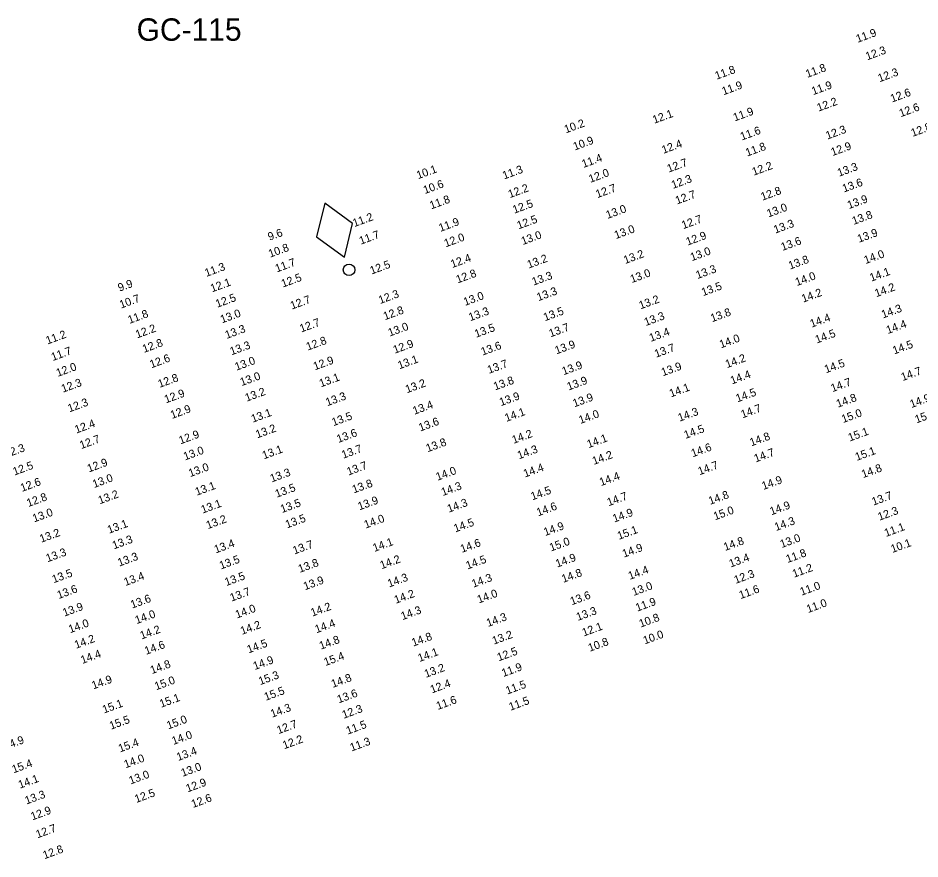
# Model space of a CAD drawing. Extents: x 1023796 to 1112670, y 656573 to 837340.
# Drawn here: x 1035709 to 1036272, y 804957 to 805482 of the extents above; entities that cross this region are included whole.
import ezdxf

# ---------------------------------------------------------------- set-up
doc = ezdxf.new("R2010")
doc.units = 0
doc.layers.add('V-CHAN-NAID', color=7, linetype='Continuous')
doc.layers.add('V-TOPO-SOUN', color=7, linetype='Continuous')

msp = doc.modelspace()

# ---------------------------------------------------------------- linework, layer by layer
at = {"layer": 'V-CHAN-NAID'}
msp.add_lwpolyline([(1035912.59, 805332.74), (1035917.71, 805353.76), (1035900.27, 805366.57), (1035895.15, 805345.55)], close=True, dxfattribs=at)
msp.add_circle((1035915.46, 805324.85), 3.6, dxfattribs=at)

# ---------------------------------------------------------------- texts
msp.add_text('GC-115', height=14, dxfattribs=at).set_placement((1035782.78, 805468.02))
at = {"layer": 'V-TOPO-SOUN'}
for s, p in [('11.9 ', (1036233.14, 805466.72)), ('12.3 ', (1036239.1, 805455.77)), ('11.8 ', (1036201.67, 805444.8)), ('11.8 ', (1036145.03, 805443.63)), ('12.3 ', (1036246.79, 805442.09)), ('11.9 ', (1036149.35, 805433.96)), ('11.9 ', (1036205.37, 805434.02)), ('12.6 ', (1036254.62, 805429.41)), ('12.2 ', (1036208.72, 805423.71)), ('11.9 ', (1036156.37, 805417.58)), ('12.6 ', (1036260.06, 805420.23)), ('12.1 ', (1036106.08, 805416.11)), ('10.2 ', (1036050.89, 805410.14)), ('11.6 ', (1036160.82, 805405.65)), ('12.3 ', (1036214.22, 805406.25)), ('12.8 ', (1036267.47, 805407.93)), ('10.9 ', (1036056.43, 805399.42)), ('12.4 ', (1036111.79, 805397.35)), ('11.8 ', (1036164.12, 805395.62)), ('12.9 ', (1036217.44, 805395.93)), ('11.4 ', (1036061.85, 805388.51)), ('12.7 ', (1036115.12, 805385.6)), ('12.2 ', (1036168.19, 805383.64)), ('13.3 ', (1036221.49, 805383.02)), ('10.1 ', (1035958.6, 805381.48)), ('11.3 ', (1036012.31, 805381.3)), ('12.0 ', (1036066.17, 805379.19)), ('10.6 ', (1035962.84, 805372.2)), ('12.3 ', (1036117.83, 805375.43)), ('13.6 ', (1036224.57, 805373.18)), ('12.2 ', (1036015.86, 805369.66)), ('12.7 ', (1036070.55, 805369.64)), ('12.7 ', (1036120.3, 805365.68)), ('12.8 ', (1036173.65, 805368.04)), ('11.8 ', (1035966.8, 805362.62)), ('13.9 ', (1036227.7, 805362.82)), ('12.5 ', (1036018.67, 805359.92)), ('13.0 ', (1036076.92, 805356.65)), ('13.0 ', (1036177.43, 805357.58)), ('11.2 ', (1035918.77, 805351.59)), ('12.5 ', (1036021.34, 805350.13)), ('12.7 ', (1036124.2, 805350.26)), ('13.8 ', (1036230.67, 805352.94)), ('11.9 ', (1035972.51, 805348.56)), ('13.0 ', (1036082.16, 805344.07)), ('13.3 ', (1036181.68, 805347.48)), ('9.6', (1035865.75, 805343.01)), ('11.7 ', (1035922.79, 805340.55)), ('12.0 ', (1035975.87, 805338.92)), ('13.0 ', (1036023.99, 805340.35)), ('12.9 ', (1036126.93, 805339.97)), ('13.9 ', (1036233.96, 805341.75)), ('10.8 ', (1035866.16, 805332.44)), ('13.6 ', (1036186.21, 805336.66)), ('13.2 ', (1036087.94, 805328.49)), ('13.0 ', (1036129.62, 805330.26)), ('14.0 ', (1036238.09, 805328.44)), ('11.7 ', (1035870.34, 805323.2)), ('12.5 ', (1035929.51, 805321.9)), ('12.4 ', (1035979.94, 805325.96)), ('13.2 ', (1036027.71, 805325.65)), ('13.8 ', (1036190.93, 805325.01)), ('11.3 ', (1035826.35, 805320.43)), ('12.8 ', (1035983.28, 805316.34)), ('13.0 ', (1036092.08, 805316.58)), ('13.3 ', (1036133.08, 805319.08)), ('14.1 ', (1036241.65, 805317.44)), ('9.9', (1035772.12, 805311.18)), ('12.1 ', (1035829.88, 805310.77)), ('12.5 ', (1035874.12, 805313.75)), ('13.3 ', (1036030.71, 805314.95)), ('14.0 ', (1036195.18, 805314.71)), ('13.3 ', (1036033.7, 805305.26)), ('13.5 ', (1036136.6, 805308.39)), ('14.2 ', (1036199.11, 805304.34)), ('14.2 ', (1036244.8, 805307.73)), ('10.7 ', (1035773.08, 805300.63)), ('12.5 ', (1035833.12, 805301.13)), ('12.7 ', (1035879.77, 805300)), ('12.3 ', (1035934.89, 805303.49)), ('13.0 ', (1035987.96, 805302.32)), ('13.2 ', (1036097.54, 805300.15)), ('12.8 ', (1035937.87, 805293.37)), ('13.3 ', (1035991.16, 805292.72)), ('13.5 ', (1036037.86, 805292.75)), ('14.3 ', (1036248.99, 805294.46)), ('11.8 ', (1035778.34, 805291.07)), ('13.0 ', (1035836.09, 805291.39)), ('13.3 ', (1036100.8, 805289.72)), ('13.8 ', (1036142.25, 805292.12)), ('14.4 ', (1036204.4, 805288.68)), ('12.2 ', (1035783.11, 805281.99)), ('13.3 ', (1035839.02, 805281.65)), ('12.7 ', (1035885.6, 805285.67)), ('13.0 ', (1035940.84, 805283.12)), ('13.5 ', (1035994.86, 805282.38)), ('13.7 ', (1036041.32, 805282.64)), ('14.4 ', (1036251.97, 805284.7)), ('11.2 ', (1035727.08, 805278.17)), ('13.4 ', (1036103.98, 805279.84)), ('14.0 ', (1036147.79, 805275.78)), ('14.5 ', (1036207.61, 805278.8)), ('12.8 ', (1035787.44, 805272.95)), ('13.3 ', (1035842.05, 805271.43)), ('12.8 ', (1035889.69, 805274.36)), ('12.9 ', (1035943.99, 805272.42)), ('13.6 ', (1035998.87, 805271.23)), ('13.9 ', (1036045.04, 805272)), ('13.7 ', (1036107.24, 805269.91)), ('14.5 ', (1036255.98, 805271.96)), ('11.7 ', (1035730.42, 805267.87)), ('12.6 ', (1035791.98, 805263.32)), ('13.0 ', (1035845.14, 805261.79)), ('12.9 ', (1035894.12, 805262.05)), ('13.1 ', (1035946.9, 805262.69)), ('13.7 ', (1036002.86, 805259.86)), ('13.9 ', (1036049.46, 805258.99)), ('14.2 ', (1036151.54, 805263.41)), ('14.5 ', (1036213.39, 805260.21)), ('12.0 ', (1035733.54, 805257.96)), ('13.9 ', (1036111.48, 805258.32)), ('14.4 ', (1036154.63, 805253.23)), ('14.7 ', (1036261.24, 805255.32)), ('12.3 ', (1035736.76, 805248.06)), ('12.8 ', (1035797.13, 805251.08)), ('13.0 ', (1035848.39, 805252.18)), ('13.1 ', (1035897.86, 805251.41)), ('13.2 ', (1035951.65, 805247.73)), ('13.8 ', (1036006.71, 805249.49)), ('13.9 ', (1036052.59, 805249.41)), ('14.7 ', (1036217.39, 805248.41)), ('13.2 ', (1035851.5, 805242.42)), ('14.1 ', (1036116.52, 805245.12)), ('14.5 ', (1036158.04, 805242.01)), ('12.9 ', (1035801.11, 805241.4)), ('13.3 ', (1035901.86, 805239.61)), ('13.9 ', (1036010.35, 805239.66)), ('13.9 ', (1036056.21, 805238.93)), ('14.8 ', (1036220.78, 805238.67)), ('14.9 ', (1036266.76, 805238.46)), ('12.3 ', (1035740.78, 805235.78)), ('12.9 ', (1035804.91, 805231.67)), ('13.4 ', (1035956.25, 805234.27)), ('14.7 ', (1036161.21, 805232.03)), ('13.1 ', (1035855.34, 805229.31)), ('13.5 ', (1035905.7, 805227.15)), ('14.1 ', (1036013.74, 805229.82)), ('14.0 ', (1036059.95, 805228.51)), ('14.3 ', (1036121.91, 805229.93)), ('15.0 ', (1036224.08, 805229.11)), ('15.0 ', (1036269.92, 805228.87)), ('12.4 ', (1035745.14, 805222.53)), ('13.2 ', (1035858.14, 805219.52)), ('13.6 ', (1035959.94, 805223.8)), ('12.9 ', (1035810.17, 805215.77)), ('13.6 ', (1035908.78, 805216.65)), ('14.2 ', (1036018.26, 805216.11)), ('14.5 ', (1036125.65, 805219.19)), ('14.8 ', (1036166.72, 805214.51)), ('15.1 ', (1036228.2, 805217.55)), ('12.7 ', (1035748.19, 805212.81)), ('13.8 ', (1035964.54, 805210.85)), ('14.1 ', (1036065.07, 805213.39)), ('12.3 ', (1035701.21, 805207.25)), ('13.0 ', (1035813.03, 805205.74)), ('13.1 ', (1035862.25, 805206.41)), ('13.7 ', (1035911.84, 805206.76)), ('14.3 ', (1036021.6, 805206.45)), ('14.2 ', (1036068.39, 805202.95)), ('14.6 ', (1036130.16, 805207.7)), ('14.7 ', (1036169.45, 805204.46)), ('15.1 ', (1036232.62, 805205.45)), ('12.9 ', (1035752.92, 805198.21)), ('12.5 ', (1035706.46, 805196.28)), ('13.0 ', (1035816.22, 805195.3)), ('13.3 ', (1035867.15, 805191.99)), ('13.7 ', (1035915.08, 805196.28)), ('14.0 ', (1035970.71, 805193.03)), ('14.4 ', (1036025.37, 805195.05)), ('14.7 ', (1036134.39, 805196.48)), ('14.8 ', (1036236.54, 805194.69)), ('12.6 ', (1035711.23, 805186.09)), ('13.0 ', (1035756.24, 805188.5)), ('14.4 ', (1036072.86, 805189.69)), ('14.9 ', (1036174.26, 805187.28)), ('13.1 ', (1035820.33, 805183.67)), ('13.5 ', (1035870.3, 805182.42)), ('13.8 ', (1035918.43, 805185.12)), ('14.3 ', (1035974.02, 805183.5)), ('14.5 ', (1036029.98, 805180.79)), ('12.8 ', (1035715.13, 805176.61)), ('13.2 ', (1035759.76, 805178.34)), ('13.9 ', (1035921.96, 805174.55)), ('14.7 ', (1036077.61, 805177.11)), ('14.8 ', (1036140.98, 805177.97)), ('13.7 ', (1036242.97, 805177.48)), ('13.1 ', (1035824.03, 805172.52)), ('13.5 ', (1035873.63, 805172.87)), ('14.3 ', (1035977.77, 805173.07)), ('14.6 ', (1036033.57, 805170.8)), ('14.9 ', (1036179.25, 805171.45)), ('13.0 ', (1035718.79, 805167.01)), ('13.5 ', (1035876.7, 805163.26)), ('14.0 ', (1035925.86, 805163.12)), ('14.9 ', (1036081.13, 805166.91)), ('15.0 ', (1036144.1, 805168.33)), ('12.3 ', (1036246.74, 805168.06)), ('13.1 ', (1035765.53, 805159.92)), ('13.2 ', (1035827.22, 805162.79)), ('14.5 ', (1035981.85, 805160.74)), ('14.9 ', (1036038.02, 805158.49)), ('14.3 ', (1036182.22, 805161.64)), ('11.1 ', (1036250.82, 805157.92)), ('13.2 ', (1035723.2, 805154.27)), ('15.1 ', (1036084.04, 805156.12)), ('13.3 ', (1035768.59, 805150.15)), ('13.4 ', (1035832.24, 805147.63)), ('13.7 ', (1035881.32, 805146.96)), ('14.1 ', (1035931.3, 805148.57)), ('14.6 ', (1035986.01, 805147.99)), ('15.0 ', (1036041.64, 805148.84)), ('14.8 ', (1036150.39, 805149.17)), ('13.0 ', (1036185.68, 805150.98)), ('10.1 ', (1036254.86, 805147.91)), ('13.3 ', (1035727.14, 805142.09)), ('14.9 ', (1036087.14, 805144.96)), ('11.8 ', (1036189.37, 805141.62)), ('13.3 ', (1035771.96, 805139.41)), ('13.5 ', (1035835.46, 805137.61)), ('13.8 ', (1035884.7, 805135.49)), ('14.2 ', (1035935.81, 805137.75)), ('14.5 ', (1035989.46, 805137.58)), ('14.9 ', (1036045.46, 805138.76)), ('13.4 ', (1036153.82, 805138.8)), ('14.4 ', (1036090.84, 805131.12)), ('11.2 ', (1036193.38, 805132.42)), ('13.5 ', (1035730.97, 805129.01)), ('13.4 ', (1035775.85, 805127.25)), ('13.5 ', (1035838.8, 805127.22)), ('13.9 ', (1035887.97, 805124.61)), ('14.3 ', (1035940.53, 805126.32)), ('14.3 ', (1035993.09, 805126.2)), ('14.8 ', (1036049.26, 805129.24)), ('12.3 ', (1036156.97, 805128.6)), ('13.6 ', (1035734.1, 805119.12)), ('13.0 ', (1036093.25, 805121.06)), ('11.6 ', (1036160.05, 805119.07)), ('11.0 ', (1036198.11, 805121.19)), ('13.6 ', (1035779.98, 805113.13)), ('13.7 ', (1035842.07, 805117.48)), ('14.2 ', (1035944.68, 805116.16)), ('14.0 ', (1035996.5, 805116.34)), ('13.6 ', (1036054.59, 805115.23)), ('13.9 ', (1035737.64, 805108.12)), ('14.0 ', (1035845.44, 805106.94)), ('14.2 ', (1035892.53, 805108.12)), ('11.9 ', (1036095.46, 805111.23)), ('11.0 ', (1036202.2, 805110.38)), ('14.0 ', (1035782.82, 805103.44)), ('14.3 ', (1035948.86, 805105.92)), ('14.3 ', (1036002.26, 805101.65)), ('13.3 ', (1036058.38, 805105.45)), ('10.8 ', (1036097.62, 805101.26)), ('14.0 ', (1035741.26, 805097.76)), ('14.2 ', (1035848.63, 805096.75)), ('14.4 ', (1035895.16, 805097.73)), ('12.1 ', (1036062.04, 805095.71)), ('14.2 ', (1035785.9, 805093.84)), ('13.2 ', (1036005.9, 805090.6)), ('10.0 ', (1036100.16, 805090.76)), ('14.2 ', (1035744.97, 805088.03)), ('14.6 ', (1035788.77, 805084.25)), ('14.5 ', (1035852.74, 805085.15)), ('14.8 ', (1035897.87, 805087.45)), ('14.8 ', (1035955.59, 805089.41)), ('10.8 ', (1036065.81, 805086.16)), ('14.4 ', (1035748.85, 805078.55)), ('14.1 ', (1035959.46, 805079.78)), ('12.5 ', (1036008.97, 805080.2)), ('14.9 ', (1035856.57, 805074.75)), ('15.4 ', (1035900.76, 805077.25)), ('14.8 ', (1035792.32, 805072.19)), ('13.2 ', (1035963.5, 805069.88)), ('11.9 ', (1036011.81, 805070.38)), ('14.9 ', (1035755.74, 805062.64)), ('15.0 ', (1035795.03, 805062.1)), ('15.3 ', (1035859.96, 805065.32)), ('14.8 ', (1035905.35, 805063.62)), ('12.4 ', (1035967.19, 805060.12)), ('11.5 ', (1036014.33, 805059.44)), ('15.1 ', (1035798.12, 805051.18)), ('15.5 ', (1035863.46, 805055.51)), ('13.6 ', (1035909.03, 805053.93)), ('15.1 ', (1035762.43, 805047.59)), ('14.3 ', (1035867.42, 805044.96)), ('11.6 ', (1035970.96, 805049.82)), ('11.5 ', (1036016.31, 805049.3)), ('12.3 ', (1035912.13, 805044.29)), ('15.5 ', (1035766.79, 805037.46)), ('15.0 ', (1035802.56, 805037.63)), ('12.7 ', (1035871.35, 805034.68)), ('11.5 ', (1035914.66, 805034.38)), ('14.0 ', (1035805.78, 805027.95)), ('14.9 ', (1035700.73, 805024.75)), ('15.4 ', (1035772.41, 805023.26)), ('12.2 ', (1035874.98, 805025.26)), ('11.3 ', (1035917.04, 805023.85)), ('13.4 ', (1035808.74, 805017.92)), ('14.0 ', (1035775.9, 805013.33)), ('15.4 ', (1035705.94, 805010.21)), ('13.0 ', (1035811.53, 805008.01)), ('14.1 ', (1035709.89, 805000.59)), ('13.0 ', (1035778.99, 805003.22)), ('12.9 ', (1035814.58, 804998.27)), ('13.3 ', (1035714, 804990.7)), ('12.5 ', (1035782.57, 804991.68)), ('12.6 ', (1035817.98, 804988.53)), ('12.9 ', (1035717.65, 804980.77)), ('12.7 ', (1035720.85, 804969.57)), ('12.8 ', (1035725.21, 804956.53))]:
    msp.add_text(s, height=5, rotation=20, dxfattribs=at).set_placement(p)

doc.saveas('drawing.dxf')
